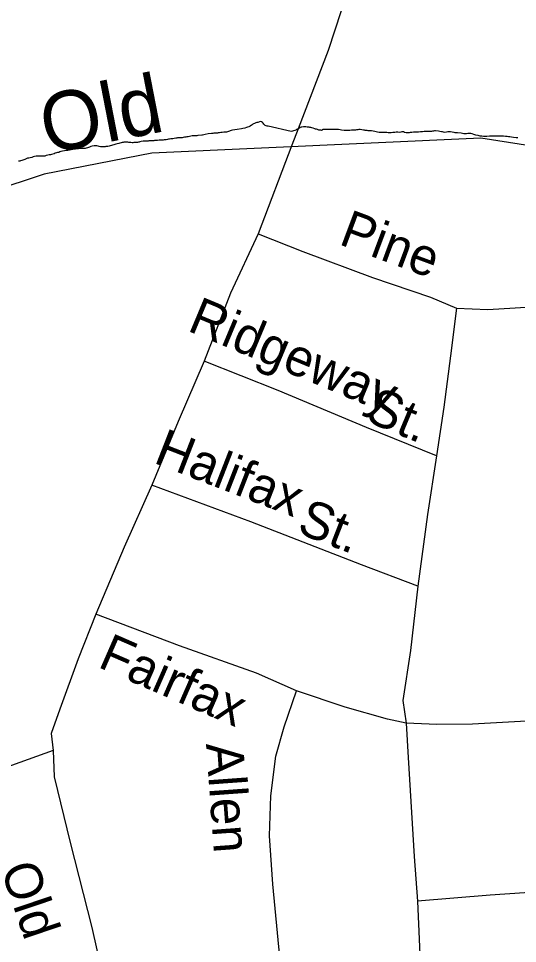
# Model space of a CAD drawing. Extents: x 2093524 to 2270757, y 289120 to 570408.
# Drawn here: x 2204298 to 2205574, y 460932 to 463300 of the extents above; entities that cross this region are included whole.
import ezdxf

# ---------------------------------------------------------------- set-up
doc = ezdxf.new("R2010")
doc.units = 0
for name, color, linetype in [('Exist Boundary Political City Limit New', 7, 'Continuous'), ('Exist Hydrographic Creek Single Shore', 7, 'Continuous'), ('Exist Hydrographic Creek Single Shore Label', 7, 'Continuous'), ('Exist Road Non-System Type 51', 7, 'Continuous'), ('Exist Road Non-System Type 51 Label', 7, 'Continuous'), ('Exist Road Secondary Type 51 Attributed', 7, 'Continuous'), ('Exist Road Secondary Type 51 Label', 7, 'Continuous'), ('Map Preparation Boundary City Limit Buffer Line', 7, 'Continuous')]:
    doc.layers.add(name, color=color, linetype=linetype)

msp = doc.modelspace()

# ---------------------------------------------------------------- linework, layer by layer
at = {"layer": 'Exist Boundary Political City Limit New'}
for points in [[(2205157, 463014), (2205155, 463013.9), (2205149.8, 463013.6), (2205145.5, 463013.2), (2205142, 463013), (2205138.5, 463013), (2205134.8, 463013.2), (2205131, 463013.4), (2205124, 463014.3), (2205120.5, 463014.8), (2205116.2, 463015.3), (2205111, 463015.8), (2205106.8, 463015.9), (2205102.8, 463015.8), (2205098.8, 463015.7), (2205095.5, 463015.6), (2205092, 463015.5), (2205086.5, 463015.3), (2205082.8, 463015.2), (2205077.5, 463015.2), (2205073.2, 463013.4), (2205071, 463013.6), (2205068.5, 463014), (2205066, 463014.3), (2205063.2, 463015.2), (2205060.2, 463016.1), (2205057.8, 463016.8), (2205055.8, 463017.4), (2205052, 463018.8), (2205048, 463020.2), (2205045.8, 463020.6), (2205043.2, 463020.9), (2205041.2, 463021.2), (2205039.2, 463021.4), (2205038.2, 463021.6), (2205036.8, 463021.8), (2205033, 463022.2), (2205030.2, 463022.4), (2205027.5, 463022.5), (2205022.8, 463021.9), (2205020.8, 463021.3), (2205018.8, 463020.5), (2205015.2, 463018.4), (2205012.5, 463016.6), (2205009.5, 463015.2), (2205007.2, 463014.2), (2205004.8, 463013.1), (2205001.8, 463012), (2204999.2, 463011.3), (2204995.8, 463010.7), (2204936.8, 463024.5), (2204934, 463024.5), (2204931.8, 463025), (2204929, 463026), (2204927.2, 463027.5), (2204925.8, 463029.6), (2204924.2, 463031.7), (2204922.2, 463033.8), (2204920, 463035.5), (2204917.5, 463035.7), (2204914.5, 463034.9), (2204910.2, 463033.8), (2204907.8, 463033.1), (2204905, 463032.4), (2204902.2, 463031.3), (2204899, 463029.9), (2204897.2, 463028.9), (2204895.5, 463027.8), (2204893.8, 463026.5), (2204891, 463024.5), (2204889, 463023.4), (2204887, 463022.5), (2204883.5, 463021.5), (2204881, 463020.5), (2204877, 463019.4), (2204872, 463018.1), (2204868.8, 463017.3), (2204857.8, 463016), (2204851.8, 463015), (2204845.2, 463013.6), (2204842.2, 463012.9), (2204839.8, 463012.4), (2204837.5, 463011.7), (2204835.2, 463010.7), (2204832.8, 463009.7), (2204830.2, 463008.8), (2204827, 463008.4), (2204823.8, 463008.5), (2204819.5, 463008.2), (2204815.5, 463007.7), (2204812.2, 463007.1), (2204809.2, 463006.7), (2204806.8, 463006.4), (2204804, 463006.2), (2204801.2, 463006), (2204798.2, 463005.8), (2204795.2, 463005.6), (2204792, 463005.2), (2204783.2, 463004.1), (2204775.8, 463002.6)], [(2204775.8, 463002.6), (2204769, 463001), (2204766.8, 463000.8), (2204757.2, 462999.8)], [(2205558.5, 462996.2), (2205554.5, 462996.8), (2205551, 462997.2), (2205548, 462997.5), (2205543.5, 462997.8), (2205538.8, 462998.2), (2205534, 462998.5), (2205529.8, 462998.7), (2205525.2, 462998.8), (2205519.8, 462998.9), (2205510.2, 462998.8), (2205502.5, 462998.4), (2205495.5, 462997.9), (2205490.2, 462997.9), (2205487, 462998), (2205483.2, 462998.2), (2205478.8, 462998.8), (2205476.5, 462999.3), (2205474, 462999.9), (2205468, 463001.5), (2205462.8, 463003.2), (2205458.5, 463004.8), (2205454.5, 463005.7), (2205451, 463005.6), (2205447.2, 463005.2), (2205443.8, 463004.8), (2205437.2, 463004.9), (2205430.2, 463005.8), (2205421, 463006.7), (2205417.5, 463006.9), (2205414.8, 463007.3), (2205412, 463007.8), (2205407.5, 463008.7), (2205402.8, 463009.5), (2205398.5, 463009.7), (2205395.8, 463009.2), (2205392.5, 463008.7), (2205388.5, 463008.3), (2205385.2, 463008.6), (2205382.5, 463009.2), (2205380, 463010), (2205376, 463010.8), (2205372, 463011.4), (2205364.5, 463011.8), (2205362.2, 463011.8), (2205359.2, 463011.5), (2205356.8, 463011), (2205354.2, 463010.7), (2205349.5, 463010.3), (2205339.2, 463010.3), (2205335.2, 463010.1), (2205331.2, 463009.7), (2205326.2, 463009.2), (2205320.8, 463008.9), (2205316.2, 463008.7), (2205311.8, 463008.6), (2205308, 463008.4), (2205304, 463008.2), (2205300.2, 463007.8), (2205297, 463007.2), (2205293.5, 463006.9), (2205289.2, 463007.2), (2205285.5, 463008.2), (2205282.8, 463009.4), (2205278.5, 463009.6), (2205275.8, 463008.8), (2205272, 463008.3), (2205268.2, 463008.5), (2205263.8, 463008.5), (2205260.5, 463008.1), (2205255.2, 463007.5), (2205251.5, 463007.2), (2205247.8, 463007.1), (2205243.8, 463007.3), (2205240.2, 463007.7), (2205237, 463008), (2205233.5, 463008.3), (2205229.2, 463008.2), (2205226.5, 463008), (2205224.5, 463007.7), (2205222.5, 463007.5), (2205220.2, 463007.6), (2205216, 463008.6), (2205209.2, 463010.4), (2205204.8, 463011.3), (2205201, 463012), (2205195.2, 463012.3), (2205192.5, 463012.4), (2205189.5, 463012.6), (2205186.8, 463012.8), (2205184.8, 463013.2), (2205182.8, 463013.6), (2205180.2, 463014.2), (2205176, 463014.9), (2205172.2, 463015.3), (2205168.8, 463015.3), (2205166, 463015.1), (2205163, 463014.6), (2205160.2, 463014.2), (2205157, 463014)], [(2204757.2, 462999.8), (2204754, 462999.7), (2204749.5, 462999.6), (2204745.5, 462999.6), (2204742, 462999.3), (2204738.8, 462998.7), (2204735.5, 462997.9), (2204732, 462997.2), (2204728.5, 462996.7), (2204726.5, 462996.3), (2204722.8, 462995.6), (2204719.5, 462995), (2204716.5, 462994.6), (2204713.5, 462994.4), (2204710, 462994.4), (2204706.8, 462994.2), (2204704.8, 462994), (2204702.8, 462993.6), (2204700.5, 462993.2), (2204696.5, 462992.4), (2204693, 462991.9), (2204688, 462991.5), (2204684.8, 462991.2), (2204682, 462990.8), (2204679.5, 462990.2), (2204676.2, 462989.5), (2204673.2, 462989), (2204670.8, 462988.8), (2204668.2, 462988.6), (2204666, 462988.4), (2204663.5, 462988.2), (2204661.2, 462988.1), (2204657.8, 462987.9), (2204654.2, 462987.8), (2204649.8, 462987.6), (2204646.5, 462987.2), (2204644, 462986.9), (2204641.8, 462986.8), (2204639.5, 462986.8), (2204637, 462986.8), (2204634.5, 462986.8), (2204632, 462986.4), (2204629.5, 462985.9), (2204626.5, 462985.5), (2204621.5, 462985.3), (2204617.2, 462985.5), (2204611.8, 462984.5), (2204609, 462983.6), (2204607, 462983.1), (2204605, 462982.8), (2204602.5, 462982.5), (2204599.8, 462982.2), (2204595, 462982.2), (2204593, 462982), (2204590.8, 462981.8), (2204588.8, 462981.8), (2204585.2, 462982.1), (2204583.2, 462982.3), (2204580.2, 462982.7), (2204578, 462983), (2204575.5, 462983.2), (2204573, 462983.2), (2204570.5, 462983.1), (2204568, 462982.8), (2204565.8, 462982.5), (2204563.5, 462982), (2204560.5, 462981.3), (2204557.2, 462980.7), (2204554.8, 462980), (2204550.8, 462978.8), (2204547.2, 462977.8), (2204544.8, 462977.2), (2204542, 462976.5), (2204538.8, 462975.6), (2204536.5, 462974.8), (2204533, 462973.8), (2204530.2, 462973), (2204527.2, 462972.4), (2204524, 462971.9), (2204521.8, 462971.7), (2204519.8, 462971.6), (2204517.2, 462971.4), (2204513.8, 462971.2), (2204510.8, 462971.1), (2204508, 462971.3), (2204505, 462972), (2204501.8, 462972.8), (2204498.5, 462973.4), (2204496.2, 462973.7), (2204494.2, 462973.7), (2204491.5, 462973.6), (2204487, 462973), (2204483.5, 462971.8), (2204480, 462970.4), (2204477.2, 462969.3), (2204474.5, 462968.3), (2204471.8, 462967.6), (2204468.5, 462967.1), (2204465.2, 462967), (2204461.5, 462966.9)], [(2205575.2, 462994.1), (2205573.2, 462994.1), (2205571, 462994.2), (2205564.2, 462995.1), (2205558.5, 462996.2)], [(2204461.5, 462966.9), (2204452.2, 462966.2), (2204444.5, 462965.3), (2204437.2, 462964.3), (2204433, 462963.5), (2204428.8, 462962.7), (2204424.5, 462962.1), (2204420.2, 462961.7), (2204416.2, 462961.2), (2204411, 462960.3), (2204407, 462959.2), (2204404, 462958.1), (2204401.2, 462957.1), (2204398.5, 462956.3), (2204395.5, 462955.6), (2204392.5, 462954.8), (2204389.5, 462953.5), (2204386.5, 462952.3), (2204382.5, 462951.2), (2204380, 462950.8), (2204376.5, 462950.7), (2204373, 462949.8), (2204369.2, 462948.6), (2204365.5, 462947.6), (2204363, 462947.3), (2204355, 462947.3), (2204351.5, 462947.4), (2204347.5, 462947.4), (2204343.2, 462947.1), (2204339, 462946.4), (2204335.8, 462945.5), (2204332.5, 462944.3), (2204328.5, 462943.2), (2204324.5, 462942.3), (2204321.2, 462941.8), (2204318.2, 462940.9), (2204316.2, 462940), (2204314.2, 462939), (2204312, 462937.9), (2204309.2, 462936.9), (2204306.8, 462936.2), (2204303.5, 462935.3), (2204301.5, 462934.8), (2204298, 462934.2)]]:
    msp.add_lwpolyline(points, dxfattribs=at)
at = {"layer": 'Exist Hydrographic Creek Single Shore'}
msp.add_lwpolyline([(2208315.4, 461303.4), (2208246.5, 461721.3), (2207642.4, 462274.5), (2207433.5, 462406.7), (2206732.4, 462617.5), (2206314.3, 462822.7), (2205888.4, 462929.6), (2205480.3, 462993.6), (2204639.4, 462954.6), (2204364.2, 462901.1), (2203691.3, 462678.4)], dxfattribs=at)
at = {"layer": 'Exist Road Non-System Type 51'}
for points in [[(2204911.3, 462748.8), (2205025.5, 462703.5), (2205203.9, 462636.9), (2205352.1, 462586.1), (2205418.2, 462558.5)], [(2205418.2, 462558.5), (2205498.1, 462555), (2205680.1, 462566.1), (2205871.9, 462577.7), (2206125.7, 462593.2), (2206257.7, 462600.1), (2206301.6, 462596.6), (2206349.7, 462576.9), (2206420.2, 462523.4), (2206476.4, 462479.6), (2206544.6, 462446.1), (2206628.8, 462411), (2206748.7, 462401.7), (2206927.8, 462375.8)], [(2205418.2, 462558.5), (2205403.3, 462436.5), (2205386.2, 462304.3), (2205367, 462180.4)], [(2205367, 462180.4), (2205188.4, 462252.8), (2204962, 462347.2), (2204773.5, 462422.2)], [(2205367, 462180.4), (2205344, 462030.3), (2205319.3, 461846.1)], [(2205319.3, 461846.1), (2205175.1, 461901.2), (2204892.3, 462011.1), (2204639.6, 462105.4)], [(2205319.3, 461846.1), (2205300.3, 461681.8), (2205281.3, 461554), (2205289.7, 461496.1)], [(2205009.2, 461578.1), (2204907.1, 461623.5), (2204710.4, 461694), (2204496.2, 461774.4)], [(2204998.7, 460510.3), (2204991.8, 460622.3), (2204972.4, 460834), (2204948.8, 461083.7), (2204939.8, 461207.5), (2204943.2, 461309.8), (2204956.4, 461411.6), (2204977.9, 461485.9), (2205009.2, 461578.1)], [(2205289.7, 461496.1), (2205241.6, 461505.6), (2205133.4, 461536.9), (2205009.2, 461578.1)], [(2205627.6, 461502.4), (2205459.5, 461493.3), (2205367.7, 461492.5), (2205289.7, 461496.1)], [(2205289.7, 461496.1), (2205294.5, 461408.1), (2205310.1, 461154.2), (2205318.9, 461040.2)], [(2204386.6, 461425.9), (2204280.8, 461387), (2204139.2, 461338), (2203979.7, 461271)], [(2205642.5, 461064.6), (2205504.6, 461055.5), (2205318.9, 461040.2)], [(2205318.9, 461040.2), (2205328.4, 460806.5), (2205342.5, 460528.7)]]:
    msp.add_lwpolyline(points, dxfattribs=at)
at = {"layer": 'Exist Road Secondary Type 51 Attributed'}
msp.add_lwpolyline([(2205172, 463468.4), (2205089.9, 463217.8), (2205013.4, 463017.3), (2204997.4, 462975.3), (2204911.3, 462748.8), (2204840.3, 462596.3), (2204773.5, 462422.2), (2204706.5, 462267.7), (2204639.6, 462105.4), (2204568.9, 461946.7), (2204496.2, 461774.4), (2204451, 461660.1), (2204403.8, 461531.8), (2204382.2, 461469.6), (2204386.6, 461425.9), (2204389.2, 461358), (2204430.1, 461190.2), (2204485.8, 460972.6), (2204522.8, 460808.8)], dxfattribs=at)
at = {"layer": 'Map Preparation Boundary City Limit Buffer Line'}
for points in [[(2205157, 463014), (2205155, 463013.9), (2205149.8, 463013.6), (2205145.5, 463013.2), (2205142, 463013), (2205138.5, 463013), (2205134.8, 463013.2), (2205131, 463013.4), (2205124, 463014.3), (2205120.5, 463014.8), (2205116.2, 463015.3), (2205111, 463015.8), (2205106.8, 463015.9), (2205102.8, 463015.8), (2205098.8, 463015.7), (2205095.5, 463015.6), (2205092, 463015.5), (2205086.5, 463015.3), (2205082.8, 463015.2), (2205077.5, 463015.2), (2205073.2, 463013.4), (2205071, 463013.6), (2205068.5, 463014), (2205066, 463014.3), (2205063.2, 463015.2), (2205060.2, 463016.1), (2205057.8, 463016.8), (2205055.8, 463017.4), (2205052, 463018.8), (2205048, 463020.2), (2205045.8, 463020.6), (2205043.2, 463020.9), (2205041.2, 463021.2), (2205039.2, 463021.4), (2205038.2, 463021.6), (2205036.8, 463021.8), (2205033, 463022.2), (2205030.2, 463022.4), (2205027.5, 463022.5), (2205022.8, 463021.9), (2205020.8, 463021.3), (2205018.8, 463020.5), (2205015.2, 463018.4), (2205012.5, 463016.6), (2205009.5, 463015.2), (2205007.2, 463014.2), (2205004.8, 463013.1), (2205001.8, 463012), (2204999.2, 463011.3), (2204995.8, 463010.7), (2204936.8, 463024.5), (2204934, 463024.5), (2204931.8, 463025), (2204929, 463026), (2204927.2, 463027.5), (2204925.8, 463029.6), (2204924.2, 463031.7), (2204922.2, 463033.8), (2204920, 463035.5), (2204917.5, 463035.7), (2204914.5, 463034.9), (2204910.2, 463033.8), (2204907.8, 463033.1), (2204905, 463032.4), (2204902.2, 463031.3), (2204899, 463029.9), (2204897.2, 463028.9), (2204895.5, 463027.8), (2204893.8, 463026.5), (2204891, 463024.5), (2204889, 463023.4), (2204887, 463022.5), (2204883.5, 463021.5), (2204881, 463020.5), (2204877, 463019.4), (2204872, 463018.1), (2204868.8, 463017.3), (2204857.8, 463016), (2204851.8, 463015), (2204845.2, 463013.6), (2204842.2, 463012.9), (2204839.8, 463012.4), (2204837.5, 463011.7), (2204835.2, 463010.7), (2204832.8, 463009.7), (2204830.2, 463008.8), (2204827, 463008.4), (2204823.8, 463008.5), (2204819.5, 463008.2), (2204815.5, 463007.7), (2204812.2, 463007.1), (2204809.2, 463006.7), (2204806.8, 463006.4), (2204804, 463006.2), (2204801.2, 463006), (2204798.2, 463005.8), (2204795.2, 463005.6), (2204792, 463005.2), (2204783.2, 463004.1), (2204775.8, 463002.6)], [(2204775.8, 463002.6), (2204769, 463001), (2204766.8, 463000.8), (2204757.2, 462999.8)], [(2205558.5, 462996.2), (2205554.5, 462996.8), (2205551, 462997.2), (2205548, 462997.5), (2205543.5, 462997.8), (2205538.8, 462998.2), (2205534, 462998.5), (2205529.8, 462998.7), (2205525.2, 462998.8), (2205519.8, 462998.9), (2205510.2, 462998.8), (2205502.5, 462998.4), (2205495.5, 462997.9), (2205490.2, 462997.9), (2205487, 462998), (2205483.2, 462998.2), (2205478.8, 462998.8), (2205476.5, 462999.3), (2205474, 462999.9), (2205468, 463001.5), (2205462.8, 463003.2), (2205458.5, 463004.8), (2205454.5, 463005.7), (2205451, 463005.6), (2205447.2, 463005.2), (2205443.8, 463004.8), (2205437.2, 463004.9), (2205430.2, 463005.8), (2205421, 463006.7), (2205417.5, 463006.9), (2205414.8, 463007.3), (2205412, 463007.8), (2205407.5, 463008.7), (2205402.8, 463009.5), (2205398.5, 463009.7), (2205395.8, 463009.2), (2205392.5, 463008.7), (2205388.5, 463008.3), (2205385.2, 463008.6), (2205382.5, 463009.2), (2205380, 463010), (2205376, 463010.8), (2205372, 463011.4), (2205364.5, 463011.8), (2205362.2, 463011.8), (2205359.2, 463011.5), (2205356.8, 463011), (2205354.2, 463010.7), (2205349.5, 463010.3), (2205339.2, 463010.3), (2205335.2, 463010.1), (2205331.2, 463009.7), (2205326.2, 463009.2), (2205320.8, 463008.9), (2205316.2, 463008.7), (2205311.8, 463008.6), (2205308, 463008.4), (2205304, 463008.2), (2205300.2, 463007.8), (2205297, 463007.2), (2205293.5, 463006.9), (2205289.2, 463007.2), (2205285.5, 463008.2), (2205282.8, 463009.4), (2205278.5, 463009.6), (2205275.8, 463008.8), (2205272, 463008.3), (2205268.2, 463008.5), (2205263.8, 463008.5), (2205260.5, 463008.1), (2205255.2, 463007.5), (2205251.5, 463007.2), (2205247.8, 463007.1), (2205243.8, 463007.3), (2205240.2, 463007.7), (2205237, 463008), (2205233.5, 463008.3), (2205229.2, 463008.2), (2205226.5, 463008), (2205224.5, 463007.7), (2205222.5, 463007.5), (2205220.2, 463007.6), (2205216, 463008.6), (2205209.2, 463010.4), (2205204.8, 463011.3), (2205201, 463012), (2205195.2, 463012.3), (2205192.5, 463012.4), (2205189.5, 463012.6), (2205186.8, 463012.8), (2205184.8, 463013.2), (2205182.8, 463013.6), (2205180.2, 463014.2), (2205176, 463014.9), (2205172.2, 463015.3), (2205168.8, 463015.3), (2205166, 463015.1), (2205163, 463014.6), (2205160.2, 463014.2), (2205157, 463014)], [(2204757.2, 462999.8), (2204754, 462999.7), (2204749.5, 462999.6), (2204745.5, 462999.6), (2204742, 462999.3), (2204738.8, 462998.7), (2204735.5, 462997.9), (2204732, 462997.2), (2204728.5, 462996.7), (2204726.5, 462996.3), (2204722.8, 462995.6), (2204719.5, 462995), (2204716.5, 462994.6), (2204713.5, 462994.4), (2204710, 462994.4), (2204706.8, 462994.2), (2204704.8, 462994), (2204702.8, 462993.6), (2204700.5, 462993.2), (2204696.5, 462992.4), (2204693, 462991.9), (2204688, 462991.5), (2204684.8, 462991.2), (2204682, 462990.8), (2204679.5, 462990.2), (2204676.2, 462989.5), (2204673.2, 462989), (2204670.8, 462988.8), (2204668.2, 462988.6), (2204666, 462988.4), (2204663.5, 462988.2), (2204661.2, 462988.1), (2204657.8, 462987.9), (2204654.2, 462987.8), (2204649.8, 462987.6), (2204646.5, 462987.2), (2204644, 462986.9), (2204641.8, 462986.8), (2204639.5, 462986.8), (2204637, 462986.8), (2204634.5, 462986.8), (2204632, 462986.4), (2204629.5, 462985.9), (2204626.5, 462985.5), (2204621.5, 462985.3), (2204617.2, 462985.5), (2204611.8, 462984.5), (2204609, 462983.6), (2204607, 462983.1), (2204605, 462982.8), (2204602.5, 462982.5), (2204599.8, 462982.2), (2204595, 462982.2), (2204593, 462982), (2204590.8, 462981.8), (2204588.8, 462981.8), (2204585.2, 462982.1), (2204583.2, 462982.3), (2204580.2, 462982.7), (2204578, 462983), (2204575.5, 462983.2), (2204573, 462983.2), (2204570.5, 462983.1), (2204568, 462982.8), (2204565.8, 462982.5), (2204563.5, 462982), (2204560.5, 462981.3), (2204557.2, 462980.7), (2204554.8, 462980), (2204550.8, 462978.8), (2204547.2, 462977.8), (2204544.8, 462977.2), (2204542, 462976.5), (2204538.8, 462975.6), (2204536.5, 462974.8), (2204533, 462973.8), (2204530.2, 462973), (2204527.2, 462972.4), (2204524, 462971.9), (2204521.8, 462971.7), (2204519.8, 462971.6), (2204517.2, 462971.4), (2204513.8, 462971.2), (2204510.8, 462971.1), (2204508, 462971.3), (2204505, 462972), (2204501.8, 462972.8), (2204498.5, 462973.4), (2204496.2, 462973.7), (2204494.2, 462973.7), (2204491.5, 462973.6), (2204487, 462973), (2204483.5, 462971.8), (2204480, 462970.4), (2204477.2, 462969.3), (2204474.5, 462968.3), (2204471.8, 462967.6), (2204468.5, 462967.1), (2204465.2, 462967), (2204461.5, 462966.9)], [(2205575.2, 462994.1), (2205573.2, 462994.1), (2205571, 462994.2), (2205564.2, 462995.1), (2205558.5, 462996.2)], [(2204461.5, 462966.9), (2204452.2, 462966.2), (2204444.5, 462965.3), (2204437.2, 462964.3), (2204433, 462963.5), (2204428.8, 462962.7), (2204424.5, 462962.1), (2204420.2, 462961.7), (2204416.2, 462961.2), (2204411, 462960.3), (2204407, 462959.2), (2204404, 462958.1), (2204401.2, 462957.1), (2204398.5, 462956.3), (2204395.5, 462955.6), (2204392.5, 462954.8), (2204389.5, 462953.5), (2204386.5, 462952.3), (2204382.5, 462951.2), (2204380, 462950.8), (2204376.5, 462950.7), (2204373, 462949.8), (2204369.2, 462948.6), (2204365.5, 462947.6), (2204363, 462947.3), (2204355, 462947.3), (2204351.5, 462947.4), (2204347.5, 462947.4), (2204343.2, 462947.1), (2204339, 462946.4), (2204335.8, 462945.5), (2204332.5, 462944.3), (2204328.5, 462943.2), (2204324.5, 462942.3), (2204321.2, 462941.8), (2204318.2, 462940.9), (2204316.2, 462940), (2204314.2, 462939), (2204312, 462937.9), (2204309.2, 462936.9), (2204306.8, 462936.2), (2204303.5, 462935.3), (2204301.5, 462934.8), (2204298, 462934.2)]]:
    msp.add_lwpolyline(points, dxfattribs=at)

# ---------------------------------------------------------------- texts
at = {"layer": 'Exist Hydrographic Creek Single Shore Label'}
msp.add_text('Old', height=150, rotation=10.9955, dxfattribs=at).set_placement((2204370.1, 462952.4))
at = {"layer": 'Exist Road Non-System Type 51 Label'}
for s, rotation, p in [('Pine', 339.5449, (2205114.6, 462722.8)), ('Ridgeway', 337.3655, (2204727.3, 462501.4)), ('St.', 337.3655, (2205181.2, 462271.3)), ('Halifax', 338.7537, (2204640.7, 462163.2)), ('St.', 338.7537, (2205006.9, 461984.4)), ('Fairfax', 336.3824, (2204498.2, 461640.6)), ('Allen', 274.1579, (2204777.7, 461442.7))]:
    msp.add_text(s, height=95, rotation=rotation, dxfattribs=at).set_placement(p)
at = {"layer": 'Exist Road Secondary Type 51 Label'}
msp.add_text('Old', height=95, rotation=288.6461, dxfattribs=at).set_placement((2204252.3, 461123.1))

doc.saveas('drawing.dxf')
